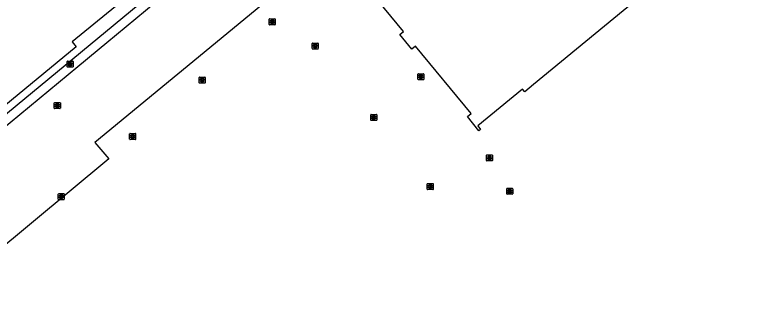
# Model space of a CAD drawing. Extents: x 156141 to 158132, y 385651 to 388399.
# Drawn here: x 157600.3 to 157722.7, y 386506.1 to 386556.2 of the extents above; entities that cross this region are included whole.
import ezdxf

# ---------------------------------------------------------------- set-up
doc = ezdxf.new("R2010")
doc.units = 0
for name, color, linetype in [('IMGEO_Erf', 7, 'Continuous'), ('IMGEO_Kolk', 7, 'Continuous'), ('IMGEO_Pand', 7, 'Continuous'), ('IMGEO_Rijbaan_lokaal_gesloten', 7, 'Continuous'), ('IMGEO_Rijbaan_lokaal_open', 7, 'Continuous'), ('IMGEO_Rioolput', 7, 'Continuous')]:
    doc.layers.add(name, color=color, linetype=linetype)

msp = doc.modelspace()

# ---------------------------------------------------------------- linework, layer by layer
at = {"layer": 'IMGEO_Erf'}
msp.add_lwpolyline([(157586.91, 386529.82), (157920.6, 386805.45)], dxfattribs=at)
at = {"layer": 'IMGEO_Kolk'}
for p, q in [((157642.8, 386554.62), (157642.8, 386555.48)), ((157642.88, 386555.55), (157643.73, 386555.55)), ((157643.73, 386554.55), (157642.88, 386554.55)), ((157643.29, 386555.33), (157643.32, 386555.33)), ((157643.31, 386554.77), (157643.29, 386554.77)), ((157643.81, 386555.48), (157643.81, 386554.62)), ((157649.96, 386550.58), (157649.96, 386551.44)), ((157650.04, 386551.51), (157650.89, 386551.51)), ((157650.45, 386551.29), (157650.48, 386551.29)), ((157650.96, 386551.44), (157650.96, 386550.58)), ((157650.89, 386550.51), (157650.04, 386550.51)), ((157650.47, 386550.73), (157650.45, 386550.73)), ((157609.07, 386547.57), (157609.07, 386548.43)), ((157609.14, 386548.5), (157609.99, 386548.5)), ((157610.07, 386548.43), (157610.07, 386547.57)), ((157609.99, 386547.5), (157609.14, 386547.5)), ((157609.55, 386548.28), (157609.58, 386548.28)), ((157609.58, 386547.72), (157609.55, 386547.72)), ((157631.1, 386544.91), (157631.1, 386545.77)), ((157631.18, 386545.84), (157632.03, 386545.84)), ((157632.03, 386544.84), (157631.18, 386544.84)), ((157631.59, 386545.62), (157631.62, 386545.62)), ((157631.61, 386545.06), (157631.59, 386545.06)), ((157632.1, 386545.77), (157632.1, 386544.91)), ((157659.72, 386538.68), (157659.72, 386539.54)), ((157659.79, 386539.61), (157660.65, 386539.61)), ((157660.65, 386538.61), (157659.79, 386538.61)), ((157660.23, 386538.83), (157660.2, 386538.83)), ((157660.21, 386539.39), (157660.23, 386539.39)), ((157660.72, 386539.54), (157660.72, 386538.68)), ((157619.51, 386535.52), (157619.51, 386536.37)), ((157619.59, 386536.44), (157620.44, 386536.44)), ((157620, 386536.22), (157620.02, 386536.22)), ((157620.51, 386536.37), (157620.51, 386535.52)), ((157620.44, 386535.44), (157619.59, 386535.44)), ((157620.02, 386535.66), (157620, 386535.66)), ((157669.16, 386527.17), (157669.16, 386528.03)), ((157669.24, 386528.1), (157670.09, 386528.1)), ((157669.65, 386527.88), (157669.68, 386527.88)), ((157670.16, 386528.03), (157670.16, 386527.17)), ((157607.6, 386525.49), (157607.6, 386526.34)), ((157607.67, 386526.42), (157608.52, 386526.42)), ((157608.6, 386526.34), (157608.6, 386525.49)), ((157670.09, 386527.1), (157669.24, 386527.1)), ((157669.67, 386527.32), (157669.65, 386527.32)), ((157682.4, 386526.38), (157682.4, 386527.24)), ((157682.47, 386527.31), (157683.33, 386527.31)), ((157683.33, 386526.31), (157682.47, 386526.31)), ((157682.91, 386526.53), (157682.88, 386526.53)), ((157682.89, 386527.09), (157682.91, 386527.09)), ((157683.4, 386527.24), (157683.4, 386526.38)), ((157608.52, 386525.41), (157607.67, 386525.41)), ((157608.11, 386525.64), (157608.08, 386525.64)), ((157608.09, 386526.19), (157608.11, 386526.19))]:
    msp.add_line(p, q, dxfattribs=at)
for points in [[(157642.8, 386554.62), (157642.8, 386555.48)], [(157642.88, 386555.55), (157643.73, 386555.55)], [(157643.73, 386554.55), (157642.88, 386554.55)], [(157643.12, 386555.25), (157643.25, 386555.25), (157643.25, 386555.1), (157643.38, 386555.25), (157643.54, 386555.25), (157643.4, 386555.1), (157643.55, 386554.85), (157643.4, 386554.85), (157643.31, 386555.02), (157643.25, 386554.95), (157643.25, 386554.85), (157643.12, 386554.85), (157643.12, 386555.25)], [(157643.81, 386555.48), (157643.81, 386554.62)], [(157649.96, 386550.58), (157649.96, 386551.44)], [(157650.04, 386551.51), (157650.89, 386551.51)], [(157650.28, 386551.21), (157650.41, 386551.21), (157650.41, 386551.06), (157650.54, 386551.21), (157650.7, 386551.21), (157650.56, 386551.06), (157650.71, 386550.81), (157650.56, 386550.81), (157650.47, 386550.97), (157650.41, 386550.91), (157650.41, 386550.81), (157650.28, 386550.81), (157650.28, 386551.21)], [(157650.96, 386551.44), (157650.96, 386550.58)], [(157650.89, 386550.51), (157650.04, 386550.51)], [(157609.07, 386547.57), (157609.07, 386548.43)], [(157609.14, 386548.5), (157609.99, 386548.5)], [(157610.07, 386548.43), (157610.07, 386547.57)], [(157609.99, 386547.5), (157609.14, 386547.5)], [(157609.39, 386548.2), (157609.51, 386548.2), (157609.51, 386548.05), (157609.64, 386548.2), (157609.8, 386548.2), (157609.66, 386548.05), (157609.81, 386547.8), (157609.66, 386547.8), (157609.57, 386547.97), (157609.51, 386547.9), (157609.51, 386547.8), (157609.39, 386547.8), (157609.39, 386548.2)], [(157631.1, 386544.91), (157631.1, 386545.77)], [(157631.18, 386545.84), (157632.03, 386545.84)], [(157632.03, 386544.84), (157631.18, 386544.84)], [(157631.42, 386545.54), (157631.55, 386545.54), (157631.55, 386545.39), (157631.68, 386545.54), (157631.84, 386545.54), (157631.69, 386545.39), (157631.85, 386545.14), (157631.69, 386545.14), (157631.61, 386545.3), (157631.55, 386545.24), (157631.55, 386545.14), (157631.42, 386545.14), (157631.42, 386545.54)], [(157632.1, 386545.77), (157632.1, 386544.91)], [(157659.72, 386538.68), (157659.72, 386539.54)], [(157659.79, 386539.61), (157660.65, 386539.61)], [(157660.65, 386538.61), (157659.79, 386538.61)], [(157660.04, 386539.31), (157660.16, 386539.31), (157660.16, 386539.16), (157660.29, 386539.31), (157660.46, 386539.31), (157660.31, 386539.16), (157660.46, 386538.91), (157660.31, 386538.91), (157660.23, 386539.08), (157660.16, 386539.01), (157660.16, 386538.91), (157660.04, 386538.91), (157660.04, 386539.31)], [(157660.72, 386539.54), (157660.72, 386538.68)], [(157619.51, 386535.52), (157619.51, 386536.37)], [(157619.59, 386536.44), (157620.44, 386536.44)], [(157619.83, 386536.14), (157619.96, 386536.14), (157619.96, 386535.99), (157620.08, 386536.14), (157620.25, 386536.14), (157620.1, 386535.99), (157620.26, 386535.74), (157620.1, 386535.74), (157620.02, 386535.91), (157619.96, 386535.84), (157619.96, 386535.74), (157619.83, 386535.74), (157619.83, 386536.14)], [(157620.51, 386536.37), (157620.51, 386535.52)], [(157620.44, 386535.44), (157619.59, 386535.44)], [(157669.16, 386527.17), (157669.16, 386528.03)], [(157669.24, 386528.1), (157670.09, 386528.1)], [(157669.48, 386527.8), (157669.61, 386527.8), (157669.61, 386527.65), (157669.74, 386527.8), (157669.9, 386527.8), (157669.75, 386527.65), (157669.91, 386527.4), (157669.75, 386527.4), (157669.67, 386527.56), (157669.61, 386527.5), (157669.61, 386527.4), (157669.48, 386527.4), (157669.48, 386527.8)], [(157670.16, 386528.03), (157670.16, 386527.17)], [(157607.6, 386525.49), (157607.6, 386526.34)], [(157607.67, 386526.42), (157608.52, 386526.42)], [(157608.6, 386526.34), (157608.6, 386525.49)], [(157670.09, 386527.1), (157669.24, 386527.1)], [(157682.4, 386526.38), (157682.4, 386527.24)], [(157682.47, 386527.31), (157683.33, 386527.31)], [(157683.33, 386526.31), (157682.47, 386526.31)], [(157682.72, 386527.01), (157682.84, 386527.01), (157682.84, 386526.86), (157682.97, 386527.01), (157683.14, 386527.01), (157682.99, 386526.86), (157683.14, 386526.61), (157682.99, 386526.61), (157682.91, 386526.77), (157682.84, 386526.71), (157682.84, 386526.61), (157682.72, 386526.61), (157682.72, 386527.01)], [(157683.4, 386527.24), (157683.4, 386526.38)], [(157608.52, 386525.41), (157607.67, 386525.41)], [(157607.92, 386526.11), (157608.04, 386526.11), (157608.04, 386525.96), (157608.17, 386526.11), (157608.34, 386526.11), (157608.19, 386525.96), (157608.34, 386525.71), (157608.19, 386525.71), (157608.11, 386525.88), (157608.04, 386525.81), (157608.04, 386525.71), (157607.92, 386525.71), (157607.92, 386526.11)]]:
    msp.add_lwpolyline(points, dxfattribs=at)
for centre, start, end in [((157642.88, 386555.48), 91.552, 178.448), ((157642.88, 386555.48), 91.552, 178.448), ((157642.88, 386554.63), 181.552, 268.448), ((157642.88, 386554.63), 181.552, 268.448), ((157643.73, 386555.48), 1.552, 88.448), ((157643.73, 386555.48), 1.552, 88.448), ((157643.73, 386554.63), 271.552, 358.448), ((157643.73, 386554.63), 271.552, 358.448), ((157650.04, 386551.43), 91.552, 178.448), ((157650.04, 386551.43), 91.552, 178.448), ((157650.89, 386551.43), 1.552, 88.448), ((157650.89, 386551.43), 1.552, 88.448), ((157650.04, 386550.58), 181.552, 268.448), ((157650.04, 386550.58), 181.552, 268.448), ((157650.89, 386550.58), 271.552, 358.448), ((157650.89, 386550.58), 271.552, 358.448), ((157609.14, 386548.43), 91.552, 178.448), ((157609.14, 386548.43), 91.552, 178.448), ((157609.99, 386548.43), 1.552, 88.448), ((157609.99, 386548.43), 1.552, 88.448), ((157609.14, 386547.58), 181.552, 268.448), ((157609.14, 386547.58), 181.552, 268.448), ((157609.99, 386547.58), 271.552, 358.448), ((157609.99, 386547.58), 271.552, 358.448), ((157631.18, 386545.76), 91.552, 178.448), ((157631.18, 386545.76), 91.552, 178.448), ((157631.18, 386544.91), 181.552, 268.448), ((157631.18, 386544.91), 181.552, 268.448), ((157632.03, 386545.76), 1.552, 88.448), ((157632.03, 386545.76), 1.552, 88.448), ((157632.03, 386544.91), 271.552, 358.448), ((157632.03, 386544.91), 271.552, 358.448), ((157659.79, 386539.54), 91.552, 178.448), ((157659.79, 386539.54), 91.552, 178.448), ((157659.79, 386538.69), 181.552, 268.448), ((157659.79, 386538.69), 181.552, 268.448), ((157660.64, 386539.54), 1.552, 88.448), ((157660.64, 386539.54), 1.552, 88.448), ((157660.64, 386538.69), 271.552, 358.448), ((157660.64, 386538.69), 271.552, 358.448), ((157619.59, 386536.37), 91.552, 178.448), ((157619.59, 386536.37), 91.552, 178.448), ((157620.44, 386536.37), 1.552, 88.448), ((157620.44, 386536.37), 1.552, 88.448), ((157619.59, 386535.52), 181.552, 268.448), ((157619.59, 386535.52), 181.552, 268.448), ((157620.44, 386535.52), 271.552, 358.448), ((157620.44, 386535.52), 271.552, 358.448), ((157669.24, 386528.02), 91.552, 178.448), ((157669.24, 386528.02), 91.552, 178.448), ((157670.09, 386528.02), 1.552, 88.448), ((157670.09, 386528.02), 1.552, 88.448), ((157607.67, 386526.34), 91.552, 178.448), ((157607.67, 386526.34), 91.552, 178.448), ((157608.52, 386526.34), 1.552, 88.448), ((157608.52, 386526.34), 1.552, 88.448), ((157669.24, 386527.17), 181.552, 268.448), ((157669.24, 386527.17), 181.552, 268.448), ((157670.09, 386527.17), 271.552, 358.448), ((157670.09, 386527.17), 271.552, 358.448), ((157682.48, 386527.23), 91.552, 178.448), ((157682.48, 386527.23), 91.552, 178.448), ((157682.48, 386526.38), 181.552, 268.448), ((157682.48, 386526.38), 181.552, 268.448), ((157683.32, 386527.23), 1.552, 88.448), ((157683.32, 386527.23), 1.552, 88.448), ((157683.32, 386526.38), 271.552, 358.448), ((157683.32, 386526.38), 271.552, 358.448), ((157607.67, 386525.49), 181.552, 268.448), ((157607.67, 386525.49), 181.552, 268.448), ((157608.52, 386525.49), 271.552, 358.448), ((157608.52, 386525.49), 271.552, 358.448)]:
    msp.add_arc(centre, 0.0765, start, end, dxfattribs=at)
for centre, major_axis, ratio, start_param, end_param in [((157643.29, 386555.05), (-0.387, 0.002), 0.722429, 4.712389, 7.853982), ((157643.32, 386555.05), (-0.39, 0.002), 0.717154, 1.570796, 4.712389), ((157650.45, 386551.01), (-0.387, 0.002), 0.722429, 4.712389, 7.853982), ((157650.47, 386551.01), (-0.39, 0.002), 0.717154, 1.570796, 4.712389), ((157609.55, 386548), (-0.387, 0.002), 0.722429, 4.712389, 7.853982), ((157609.58, 386548), (-0.39, 0.002), 0.717154, 1.570796, 4.712389), ((157631.59, 386545.34), (-0.387, 0.002), 0.722429, 4.712389, 7.853982), ((157631.61, 386545.34), (-0.39, 0.002), 0.717154, 1.570796, 4.712389), ((157660.21, 386539.11), (-0.387, 0.002), 0.722429, 4.712389, 7.853982), ((157660.23, 386539.11), (-0.39, 0.002), 0.717154, 1.570796, 4.712389), ((157620, 386535.94), (-0.387, 0.002), 0.722429, 4.712389, 7.853982), ((157620.02, 386535.94), (-0.39, 0.002), 0.717154, 1.570796, 4.712389), ((157669.65, 386527.6), (-0.387, 0.002), 0.722429, 4.712389, 7.853982), ((157669.67, 386527.6), (-0.39, 0.002), 0.717154, 1.570796, 4.712389), ((157682.89, 386526.81), (-0.387, 0.002), 0.722429, 4.712389, 7.853982), ((157682.91, 386526.81), (-0.39, 0.002), 0.717154, 1.570796, 4.712389), ((157608.08, 386525.91), (-0.387, 0.002), 0.722429, 4.712389, 7.853982), ((157608.11, 386525.91), (-0.39, 0.002), 0.717154, 1.570796, 4.712389)]:
    msp.add_ellipse(centre, major_axis=major_axis, ratio=ratio, start_param=start_param, end_param=end_param, dxfattribs=at)
at = {"layer": 'IMGEO_Pand'}
msp.add_lwpolyline([(157686.9, 386544.58), (157685.44, 386543.36), (157685.02, 386543.85), (157677.57, 386537.71), (157678.05, 386537.12), (157677.78, 386536.91), (157675.84, 386539.27), (157676.46, 386539.78), (157667.2, 386550.99), (157666.59, 386550.49), (157664.59, 386552.92), (157665.21, 386553.44), (157655.94, 386564.65), (157655.33, 386564.14), (157653.38, 386566.52), (157653.62, 386566.71), (157654.12, 386566.13), (157661.82, 386572.48), (157666.65, 386566.62), (157667.92, 386567.66), (157700.29, 386594.32), (157719.28, 386571.29), (157686.9, 386544.58)], dxfattribs=at)
at = {"layer": 'IMGEO_Rijbaan_lokaal_gesloten'}
for points in [[(157440.18, 386618.12), (157441.67, 386615.82), (157440.11, 386614.6), (157457.92, 386601.88), (157459.5, 386601.11), (157463.42, 386599.75), (157498.16, 386588.04), (157524.18, 386556.25), (157530.12, 386556.05), (157566.08, 386512.3), (157580.69, 386514.24), (157593.9, 386524.95), (157594.57, 386534.07), (157597.97, 386536.94), (157641.49, 386572.98), (157656.95, 386585.82), (157668.95, 386595.57), (157713.76, 386632.61), (157734.89, 386649.22), (157805.11, 386707.25)], [(157679.07, 386589.33), (157662.67, 386575.75), (157640.97, 386558.26), (157641.4, 386557.73), (157613.7, 386534.93), (157616.05, 386532.21), (157571.02, 386494.83)]]:
    msp.add_lwpolyline(points, dxfattribs=at)
at = {"layer": 'IMGEO_Rijbaan_lokaal_open'}
msp.add_lwpolyline([(157712.05, 386636.08), (157710.03, 386634.29), (157620.76, 386560.6), (157609.93, 386551.71), (157610.58, 386550.88), (157596.57, 386539.37), (157586.23, 386530.59)], dxfattribs=at)
at = {"layer": 'IMGEO_Rioolput'}
for p, q in [((157667.59, 386545.48), (157667.59, 386546.33)), ((157667.66, 386546.41), (157668.52, 386546.41)), ((157668.08, 386546.19), (157668.1, 386546.19)), ((157668.59, 386546.33), (157668.59, 386545.48)), ((157668.52, 386545.41), (157667.66, 386545.41)), ((157668.1, 386545.63), (157668.08, 386545.63)), ((157606.94, 386540.67), (157606.94, 386541.53)), ((157607.02, 386541.6), (157607.87, 386541.6)), ((157607.43, 386541.38), (157607.46, 386541.38)), ((157607.95, 386541.53), (157607.95, 386540.67)), ((157607.87, 386540.6), (157607.02, 386540.6)), ((157607.45, 386540.82), (157607.43, 386540.82)), ((157679.03, 386531.95), (157679.03, 386532.81)), ((157679.1, 386532.88), (157679.96, 386532.88)), ((157679.52, 386532.66), (157679.54, 386532.66)), ((157680.03, 386532.81), (157680.03, 386531.95)), ((157679.96, 386531.88), (157679.1, 386531.88)), ((157679.54, 386532.1), (157679.52, 386532.1))]:
    msp.add_line(p, q, dxfattribs=at)
for points in [[(157667.59, 386545.48), (157667.59, 386546.33)], [(157667.66, 386546.41), (157668.52, 386546.41)], [(157668.18, 386546.1), (157667.93, 386546.11), (157667.93, 386545.71)], [(157668.11, 386546.03), (157668.05, 386546.03), (157668.05, 386545.94)], [(157668.05, 386545.94), (157668.1, 386545.94)], [(157668.59, 386546.33), (157668.59, 386545.48)], [(157668.52, 386545.41), (157667.66, 386545.41)], [(157667.93, 386545.71), (157668.05, 386545.71), (157668.05, 386545.87), (157668.06, 386545.87)], [(157668.11, 386545.84), (157668.18, 386545.71), (157668.32, 386545.71), (157668.25, 386545.83)], [(157606.94, 386540.67), (157606.94, 386541.53)], [(157607.02, 386541.6), (157607.87, 386541.6)], [(157607.53, 386541.3), (157607.28, 386541.3), (157607.28, 386540.9)], [(157607.28, 386540.9), (157607.41, 386540.9), (157607.41, 386541.06), (157607.42, 386541.06)], [(157607.46, 386541.22), (157607.41, 386541.22), (157607.41, 386541.14)], [(157607.41, 386541.14), (157607.46, 386541.14)], [(157607.46, 386541.03), (157607.53, 386540.9), (157607.67, 386540.9), (157607.61, 386541.03)], [(157607.95, 386541.53), (157607.95, 386540.67)], [(157607.87, 386540.6), (157607.02, 386540.6)], [(157679.03, 386531.95), (157679.03, 386532.81)], [(157679.1, 386532.88), (157679.96, 386532.88)], [(157679.62, 386532.58), (157679.37, 386532.58), (157679.37, 386532.18)], [(157679.55, 386532.5), (157679.49, 386532.5), (157679.49, 386532.42)], [(157680.03, 386532.81), (157680.03, 386531.95)], [(157679.96, 386531.88), (157679.1, 386531.88)], [(157679.37, 386532.18), (157679.49, 386532.18), (157679.49, 386532.34), (157679.5, 386532.34)], [(157679.49, 386532.42), (157679.54, 386532.42)], [(157679.55, 386532.31), (157679.62, 386532.18), (157679.76, 386532.18), (157679.69, 386532.31)]]:
    msp.add_lwpolyline(points, dxfattribs=at)
for centre, radius, start, end in [((157667.67, 386546.33), 0.0765, 91.552, 178.448), ((157667.67, 386546.33), 0.0765, 91.552, 178.448), ((157668.09, 386546.13), 0.19, 274.7715, 282.9687), ((157668.11, 386545.93), 0.0964, 77.0061, 93.1865), ((157668.13, 386545.99), 0.0378, 276.6634, 79.6772), ((157668.18, 386545.99), 0.109, 350.3612, 89.416), ((157668.18, 386545.99), 0.112, 277.5842, 350.9817), ((157668.51, 386546.33), 0.0765, 1.552, 88.448), ((157668.51, 386546.33), 0.0765, 1.552, 88.448), ((157667.67, 386545.48), 0.0765, 181.552, 268.448), ((157667.67, 386545.48), 0.0765, 181.552, 268.448), ((157668.06, 386545.82), 0.0533, 26.0293, 88.6989), ((157668.16, 386545.78), 0.108, 29.5134, 73.7905), ((157668.51, 386545.48), 0.0765, 271.552, 358.448), ((157668.51, 386545.48), 0.0765, 271.552, 358.448), ((157607.02, 386541.52), 0.0765, 91.552, 178.448), ((157607.02, 386541.52), 0.0765, 91.552, 178.448), ((157607.41, 386541.01), 0.0533, 26.0293, 88.6989), ((157607.46, 386541.12), 0.0964, 77.0061, 93.1865), ((157607.44, 386541.33), 0.19, 274.7715, 282.9687), ((157607.48, 386541.18), 0.0378, 276.6634, 79.6772), ((157607.53, 386541.19), 0.109, 350.3612, 89.416), ((157607.53, 386541.19), 0.112, 277.5842, 350.9817), ((157607.51, 386540.97), 0.108, 29.5134, 73.7905), ((157607.87, 386541.52), 0.0765, 1.552, 88.448), ((157607.87, 386541.52), 0.0765, 1.552, 88.448), ((157607.02, 386540.67), 0.0765, 181.552, 268.448), ((157607.02, 386540.67), 0.0765, 181.552, 268.448), ((157607.87, 386540.67), 0.0765, 271.552, 358.448), ((157607.87, 386540.67), 0.0765, 271.552, 358.448), ((157679.11, 386532.8), 0.0765, 91.552, 178.448), ((157679.11, 386532.8), 0.0765, 91.552, 178.448), ((157679.55, 386532.4), 0.0964, 77.0061, 93.1865), ((157679.57, 386532.46), 0.0378, 276.6634, 79.6772), ((157679.62, 386532.47), 0.109, 350.3612, 89.416), ((157679.62, 386532.47), 0.112, 277.5842, 350.9817), ((157679.95, 386532.8), 0.0765, 1.552, 88.448), ((157679.95, 386532.8), 0.0765, 1.552, 88.448), ((157679.11, 386531.95), 0.0765, 181.552, 268.448), ((157679.11, 386531.95), 0.0765, 181.552, 268.448), ((157679.5, 386532.29), 0.0533, 26.0293, 88.6989), ((157679.53, 386532.61), 0.19, 274.7715, 282.9687), ((157679.6, 386532.25), 0.108, 29.5134, 73.7905), ((157679.95, 386531.95), 0.0765, 271.552, 358.448), ((157679.95, 386531.95), 0.0765, 271.552, 358.448)]:
    msp.add_arc(centre, radius, start, end, dxfattribs=at)
for centre, major_axis, ratio, start_param, end_param in [((157668.08, 386545.91), (-0.387, 0.002), 0.722429, 4.712389, 7.853982), ((157668.1, 386545.91), (-0.39, 0.002), 0.717154, 1.570796, 4.712389), ((157607.43, 386541.1), (-0.387, 0.002), 0.722429, 4.712389, 7.853982), ((157607.46, 386541.1), (-0.39, 0.002), 0.717154, 1.570796, 4.712389), ((157679.52, 386532.38), (-0.387, 0.002), 0.722429, 4.712389, 7.853982), ((157679.54, 386532.38), (-0.39, 0.002), 0.717154, 1.570796, 4.712389)]:
    msp.add_ellipse(centre, major_axis=major_axis, ratio=ratio, start_param=start_param, end_param=end_param, dxfattribs=at)

doc.saveas('drawing.dxf')
